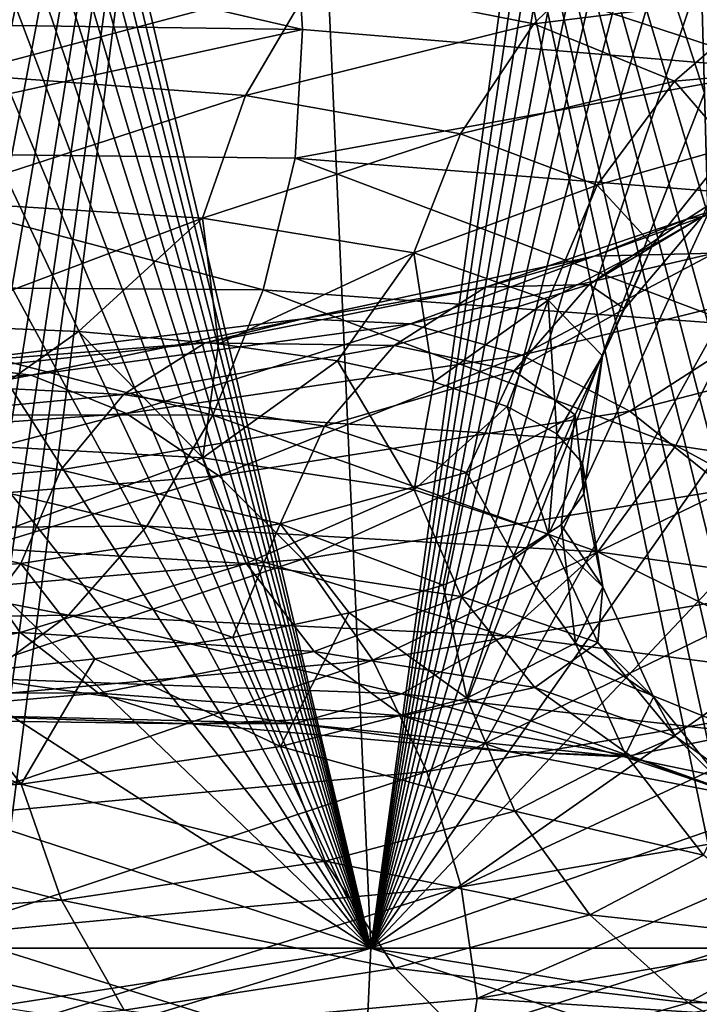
# Model space of a CAD drawing. Header units: metres. Extents: x -80 to 80, y -455 to 95.
# Tile 394 of 656: x 10.8 to 14.04, y -124.13 to -119.44. Entities that reach past the tile are written whole.
import ezdxf

# ---------------------------------------------------------------- set-up
doc = ezdxf.new("R2010")
doc.units = ezdxf.units.M
doc.layers.add('solid_501010_k_01_02', color=7, linetype='CONTINUOUS')

msp = doc.modelspace()

# ---------------------------------------------------------------- linework, layer by layer
at = {"layer": 'solid_501010_k_01_02'}
for points in [[(12.474264, -123.864563, 286.606049), (12.014874, -113.481277, 285.810364), (10.015372, -113.443024, 286.837616)], [(10.087071, -114.080177, 286.894684), (12.474264, -123.864563, 286.606049), (10.015372, -113.443024, 286.837616)], [(10.545766, -119.792274, 242.673111), (10.513866, -119.2164, 242.710083), (12.014874, -113.481277, 244.189621)], [(10.57466, -120.370193, 242.637543), (10.545766, -119.792274, 242.673111), (12.014874, -113.481277, 244.189621)], [(10.600509, -120.949341, 242.603409), (10.57466, -120.370193, 242.637543), (12.014874, -113.481277, 244.189621)], [(10.623288, -121.529381, 242.570755), (10.600509, -120.949341, 242.603409), (12.014874, -113.481277, 244.189621)], [(10.642992, -122.110916, 242.539536), (10.623288, -121.529381, 242.570755), (12.014874, -113.481277, 244.189621)], [(10.659605, -122.693962, 242.509781), (10.642992, -122.110916, 242.539536), (12.014874, -113.481277, 244.189621)], [(10.67311, -123.278519, 242.481476), (10.659605, -122.693962, 242.509781), (12.014874, -113.481277, 244.189621)], [(10.68349, -123.864563, 242.454666), (10.67311, -123.278519, 242.481476), (12.014874, -113.481277, 244.189621)], [(12.474264, -123.864563, 243.393936), (10.68349, -123.864563, 242.454666), (12.014874, -113.481277, 244.189621)], [(12.474264, -123.864563, 243.393936), (12.014874, -113.481277, 244.189621), (13.904234, -113.443024, 245.407639)], [(14.062771, -119.792374, 285.296356), (14.046706, -119.216408, 285.250244), (12.014874, -113.481277, 285.810364)], [(14.079141, -120.370369, 285.339172), (14.062771, -119.792374, 285.296356), (12.014874, -113.481277, 285.810364)], [(14.095774, -120.949554, 285.378632), (14.079141, -120.370369, 285.339172), (12.014874, -113.481277, 285.810364)], [(14.112659, -121.529602, 285.414673), (14.095774, -120.949554, 285.378632), (12.014874, -113.481277, 285.810364)], [(14.129828, -122.111122, 285.447357), (14.112659, -121.529602, 285.414673), (12.014874, -113.481277, 285.810364)], [(14.147285, -122.69413, 285.476624), (14.129828, -122.111122, 285.447357), (12.014874, -113.481277, 285.810364)], [(14.165023, -123.278618, 285.502472), (14.147285, -122.69413, 285.476624), (12.014874, -113.481277, 285.810364)], [(14.183041, -123.864563, 285.524872), (14.165023, -123.278618, 285.502472), (12.014874, -113.481277, 285.810364)], [(12.474264, -123.864563, 286.606049), (14.183041, -123.864563, 285.524872), (12.014874, -113.481277, 285.810364)], [(13.917809, -114.079773, 245.317047), (12.474264, -123.864563, 243.393936), (13.904234, -113.443024, 245.407639)], [(10.087071, -114.080177, 286.894684), (10.155237, -114.724991, 286.950684), (12.474264, -123.864563, 286.606049)], [(13.917809, -114.079773, 245.317047), (13.932208, -114.724182, 245.230072), (12.474264, -123.864563, 243.393936)], [(10.155237, -114.724991, 286.950684), (10.217353, -115.351547, 287.003357), (12.474264, -123.864563, 286.606049)], [(13.932208, -114.724182, 245.230072), (13.94676, -115.350784, 245.149933), (12.474264, -123.864563, 243.393936)], [(10.217353, -115.351547, 287.003357), (10.275908, -115.983047, 287.054688), (12.474264, -123.864563, 286.606049)], [(13.94676, -115.350784, 245.149933), (13.961946, -115.982361, 245.073547), (12.474264, -123.864563, 243.393936)], [(10.275908, -115.983047, 287.054688), (10.330911, -116.620941, 287.104797), (12.474264, -123.864563, 286.606049)], [(13.961946, -115.982361, 245.073547), (13.977846, -116.620369, 245.000839), (12.474264, -123.864563, 243.393936)], [(10.330911, -116.620941, 287.104797), (10.382277, -117.264206, 287.153503), (12.474264, -123.864563, 286.606049)], [(13.977846, -116.620369, 245.000839), (13.994356, -117.263756, 244.931976), (12.474264, -123.864563, 243.393936)], [(10.382277, -117.264206, 287.153503), (10.429925, -117.911507, 287.200653), (12.474264, -123.864563, 286.606049)], [(13.994356, -117.263756, 244.931976), (14.011361, -117.911171, 244.867126), (12.474264, -123.864563, 243.393936)], [(10.429925, -117.911507, 287.200653), (10.473793, -118.56179, 287.246094), (12.474264, -123.864563, 286.606049)], [(14.011361, -117.911171, 244.867126), (14.02878, -118.561554, 244.806396), (12.474264, -123.864563, 243.393936)], [(10.473793, -118.56179, 287.246094), (10.513866, -119.216393, 287.289917), (12.474264, -123.864563, 286.606049)], [(14.02878, -118.561554, 244.806396), (14.046701, -119.216232, 244.749771), (12.474264, -123.864563, 243.393936)], [(9.487865, -118.876236, 1145.769897), (9.507794, -119.453484, 1146.067139), (12.149113, -119.490662, 1144.124146)], [(12.113198, -118.91777, 1143.833008), (9.487865, -118.876236, 1145.769897), (12.149113, -119.490662, 1144.124146)], [(12.113198, -118.91777, 1143.833008), (12.149113, -119.490662, 1144.124146), (14.438313, -119.680077, 1141.794312)], [(14.391703, -119.112144, 1141.50769), (12.113198, -118.91777, 1143.833008), (14.438313, -119.680077, 1141.794312)], [(13.250185, -119.462997, 1133.97876), (12.199689, -119.255112, 1136.210938), (13.707212, -119.015816, 1133.997437)], [(13.250185, -119.462997, 1133.97876), (13.707212, -119.015816, 1133.997437), (14.399167, -119.320755, 1131.557007)], [(10.515847, -119.702347, 1138.203369), (10.800645, -119.131485, 1138.251465), (12.199689, -119.255112, 1136.210938)], [(10.513866, -119.216393, 287.289917), (10.545765, -119.792274, 287.326874), (12.474264, -123.864563, 286.606049)], [(14.046701, -119.216232, 244.749771), (14.062763, -119.792175, 244.703659), (12.474264, -123.864563, 243.393936)], [(11.878, -119.803612, 1136.21106), (10.515847, -119.702347, 1138.203369), (12.199689, -119.255112, 1136.210938)], [(11.878, -119.803612, 1136.21106), (12.199689, -119.255112, 1136.210938), (13.250185, -119.462997, 1133.97876)], [(13.919067, -119.735184, 1131.612427), (13.250185, -119.462997, 1133.97876), (14.399167, -119.320755, 1131.557007)], [(13.919067, -119.735184, 1131.612427), (14.399167, -119.320755, 1131.557007), (14.679201, -119.668854, 1129.042847)], [(12.149113, -119.490662, 1144.124146), (9.507794, -119.453484, 1146.067139), (9.488774, -120.072533, 1146.196167)], [(12.900796, -119.986473, 1134.031982), (11.878, -119.803612, 1136.21106), (13.250185, -119.462997, 1133.97876)], [(12.900796, -119.986473, 1134.031982), (13.250185, -119.462997, 1133.97876), (13.919067, -119.735184, 1131.612427)], [(12.149113, -119.490662, 1144.124146), (9.488774, -120.072533, 1146.196167), (12.114359, -120.102753, 1144.258911)], [(14.438313, -119.680077, 1141.794312), (12.149113, -119.490662, 1144.124146), (12.114359, -120.102753, 1144.258911)], [(14.189765, -120.048958, 1129.174561), (13.919067, -119.735184, 1131.612427), (14.679201, -119.668854, 1129.042847)], [(10.334263, -120.304344, 1138.258911), (10.515847, -119.702347, 1138.203369), (11.878, -119.803612, 1136.21106)], [(14.438313, -119.680077, 1141.794312), (12.114359, -120.102753, 1144.258911), (14.393081, -120.283546, 1141.932373)], [(13.552041, -120.231636, 1131.722046), (12.900796, -119.986473, 1134.031982), (13.919067, -119.735184, 1131.612427)], [(13.552041, -120.231636, 1131.722046), (13.919067, -119.735184, 1131.612427), (14.189765, -120.048958, 1129.174561)], [(11.672894, -120.389099, 1136.297363), (10.334263, -120.304344, 1138.258911), (11.878, -119.803612, 1136.21106)], [(10.545765, -119.792274, 287.326874), (10.57466, -120.370193, 287.362457), (12.474264, -123.864563, 286.606049)], [(11.672894, -120.389099, 1136.297363), (11.878, -119.803612, 1136.21106), (12.900796, -119.986473, 1134.031982)], [(14.062763, -119.792175, 244.703659), (14.079131, -120.370148, 244.660843), (12.474264, -123.864563, 243.393936)], [(12.678029, -120.553535, 1134.151978), (11.672894, -120.389099, 1136.297363), (12.900796, -119.986473, 1134.031982)], [(12.678029, -120.553535, 1134.151978), (12.900796, -119.986473, 1134.031982), (13.552041, -120.231636, 1131.722046)], [(13.815601, -120.517128, 1129.342407), (13.552041, -120.231636, 1131.722046), (14.189765, -120.048958, 1129.174561)], [(13.815601, -120.517128, 1129.342407), (14.189765, -120.048958, 1129.174561), (14.052933, -120.380074, 1126.729858)], [(13.978768, -120.393105, 1124.059204), (14.537649, -120.034874, 1126.521729), (14.534338, -120.207703, 1123.794189)], [(14.052933, -120.380074, 1126.729858), (14.537649, -120.034874, 1126.521729), (13.978768, -120.393105, 1124.059204)], [(9.488774, -120.072533, 1146.196167), (9.369064, -120.711769, 1146.201294), (11.961524, -120.729439, 1144.286011)], [(12.114359, -120.102753, 1144.258911), (9.488774, -120.072533, 1146.196167), (11.961524, -120.729439, 1144.286011)], [(12.114359, -120.102753, 1144.258911), (11.961524, -120.729439, 1144.286011), (14.211497, -120.894714, 1141.985962)], [(14.393081, -120.283546, 1141.932373), (12.114359, -120.102753, 1144.258911), (14.211497, -120.894714, 1141.985962)], [(13.318029, -120.778847, 1131.87793), (12.678029, -120.553535, 1134.151978), (13.552041, -120.231636, 1131.722046)], [(13.318029, -120.778847, 1131.87793), (13.552041, -120.231636, 1131.722046), (13.815601, -120.517128, 1129.342407)], [(13.537309, -120.569328, 1121.371094), (14.534338, -120.207703, 1123.794189), (14.108943, -120.555626, 1121.044678)], [(13.978768, -120.393105, 1124.059204), (14.534338, -120.207703, 1123.794189), (13.537309, -120.569328, 1121.371094)], [(11.672894, -120.389099, 1136.297363), (10.324965, -120.896645, 1138.349609), (10.334263, -120.304344, 1138.258911)], [(10.57466, -120.370193, 287.362457), (10.600509, -120.949341, 287.396606), (12.474264, -123.864563, 286.606049)], [(14.079131, -120.370148, 244.660843), (14.095765, -120.949341, 244.621399), (12.474264, -123.864563, 243.393936)], [(11.672894, -120.389099, 1136.297363), (11.082914, -120.928635, 1137.308105), (10.324965, -120.896645, 1138.349609)], [(11.672894, -120.389099, 1136.297363), (11.748943, -120.986465, 1136.201416), (11.082914, -120.928635, 1137.308105)], [(12.678029, -120.553535, 1134.151978), (11.748943, -120.986465, 1136.201416), (11.672894, -120.389099, 1136.297363)], [(13.01985, -120.717339, 1121.720215), (13.978768, -120.393105, 1124.059204), (13.537309, -120.569328, 1121.371094)], [(13.512686, -120.703789, 1124.341919), (13.978768, -120.393105, 1124.059204), (13.01985, -120.717339, 1121.720215)], [(13.512686, -120.703789, 1124.341919), (14.052933, -120.380074, 1126.729858), (13.978768, -120.393105, 1124.059204)], [(13.682377, -120.819504, 1126.956055), (14.052933, -120.380074, 1126.729858), (13.512686, -120.703789, 1124.341919)], [(13.682377, -120.819504, 1126.956055), (13.815601, -120.517128, 1129.342407), (14.052933, -120.380074, 1126.729858)], [(13.577038, -121.04361, 1129.535034), (13.318029, -120.778847, 1131.87793), (13.815601, -120.517128, 1129.342407)], [(13.577038, -121.04361, 1129.535034), (13.815601, -120.517128, 1129.342407), (13.682377, -120.819504, 1126.956055)], [(12.678029, -120.553535, 1134.151978), (12.315092, -121.067238, 1135.040649), (11.748943, -120.986465, 1136.201416)], [(12.678029, -120.553535, 1134.151978), (12.773996, -121.167656, 1133.839233), (12.315092, -121.067238, 1135.040649)], [(12.663548, -120.891647, 1118.72876), (14.108943, -120.555626, 1121.044678), (13.192983, -121.041161, 1118.354614)], [(13.537309, -120.569328, 1121.371094), (14.108943, -120.555626, 1121.044678), (12.663548, -120.891647, 1118.72876)], [(13.318029, -120.778847, 1131.87793), (12.773996, -121.167656, 1133.839233), (12.678029, -120.553535, 1134.151978)], [(14.108943, -120.555626, 1121.044678), (14.698807, -120.668854, 1120.758545), (13.192983, -121.041161, 1118.354614)], [(12.150475, -120.868652, 1119.140137), (13.537309, -120.569328, 1121.371094), (12.663548, -120.891647, 1118.72876)], [(13.01985, -120.717339, 1121.720215), (13.537309, -120.569328, 1121.371094), (12.150475, -120.868652, 1119.140137)], [(12.58574, -120.994896, 1122.073364), (13.512686, -120.703789, 1124.341919), (13.01985, -120.717339, 1121.720215)], [(13.156375, -121.114822, 1124.624756), (13.512686, -120.703789, 1124.341919), (12.58574, -120.994896, 1122.073364)], [(13.156375, -121.114822, 1124.624756), (13.682377, -120.819504, 1126.956055), (13.512686, -120.703789, 1124.341919)], [(13.192983, -121.041161, 1118.354614), (14.698807, -120.668854, 1120.758545), (13.706411, -121.307251, 1118.040527)], [(14.698807, -120.668854, 1120.758545), (15.270837, -120.901466, 1120.529907), (13.706411, -121.307251, 1118.040527)], [(9.369064, -120.711769, 1146.201294), (9.181308, -121.324295, 1146.071167), (11.721815, -121.326118, 1144.19043)], [(11.961524, -120.729439, 1144.286011), (9.369064, -120.711769, 1146.201294), (11.721815, -121.326118, 1144.19043)], [(11.686028, -120.981918, 1119.566162), (13.01985, -120.717339, 1121.720215), (12.150475, -120.868652, 1119.140137)], [(12.58574, -120.994896, 1122.073364), (13.01985, -120.717339, 1121.720215), (11.686028, -120.981918, 1119.566162)], [(11.961524, -120.729439, 1144.286011), (11.721815, -121.326118, 1144.19043), (13.926699, -121.471657, 1141.932251)], [(14.211497, -120.894714, 1141.985962), (11.961524, -120.729439, 1144.286011), (13.926699, -121.471657, 1141.932251)], [(13.318029, -120.778847, 1131.87793), (13.122833, -121.284851, 1132.602295), (12.773996, -121.167656, 1133.839233)], [(13.318029, -120.778847, 1131.87793), (13.359594, -121.415527, 1131.338013), (13.122833, -121.284851, 1132.602295)], [(13.577038, -121.04361, 1129.535034), (13.359594, -121.415527, 1131.338013), (13.318029, -120.778847, 1131.87793)], [(13.446115, -121.324959, 1127.185547), (13.682377, -120.819504, 1126.956055), (13.156375, -121.114822, 1124.624756)], [(13.446115, -121.324959, 1127.185547), (13.577038, -121.04361, 1129.535034), (13.682377, -120.819504, 1126.956055)], [(10.416515, -121.081139, 1117.157349), (12.150475, -120.868652, 1119.140137), (10.856369, -121.136963, 1116.671387)], [(11.686028, -120.981918, 1119.566162), (12.150475, -120.868652, 1119.140137), (10.416515, -121.081139, 1117.157349)], [(12.150475, -120.868652, 1119.140137), (12.663548, -120.891647, 1118.72876), (10.856369, -121.136963, 1116.671387)], [(10.856369, -121.136963, 1116.671387), (12.663548, -120.891647, 1118.72876), (11.310249, -121.318939, 1116.220215)], [(12.663548, -120.891647, 1118.72876), (13.192983, -121.041161, 1118.354614), (11.310249, -121.318939, 1116.220215)], [(14.211497, -120.894714, 1141.985962), (13.926699, -121.471657, 1141.932251), (15.730671, -121.744148, 1139.354126)], [(10.335642, -121.45665, 1138.676636), (10.324965, -120.896645, 1138.349609), (11.082914, -120.928635, 1137.308105)], [(11.674452, -121.529976, 1136.714478), (10.335642, -121.45665, 1138.676636), (11.082914, -120.928635, 1137.308105)], [(11.674452, -121.529976, 1136.714478), (11.082914, -120.928635, 1137.308105), (11.748943, -120.986465, 1136.201416)], [(13.706411, -121.307251, 1118.040527), (15.270837, -120.901466, 1120.529907), (14.17156, -121.680016, 1117.808472)], [(10.018348, -121.16333, 1117.650635), (11.686028, -120.981918, 1119.566162), (10.416515, -121.081139, 1117.157349)], [(11.296391, -121.228722, 1119.983521), (11.686028, -120.981918, 1119.566162), (10.018348, -121.16333, 1117.650635)], [(10.600509, -120.949341, 287.396606), (10.623288, -121.529373, 287.42926), (12.474264, -123.864563, 286.606049)], [(11.296391, -121.228722, 1119.983521), (12.58574, -120.994896, 1122.073364), (11.686028, -120.981918, 1119.566162)], [(11.674452, -121.529976, 1136.714478), (11.748943, -120.986465, 1136.201416), (12.315092, -121.067238, 1135.040649)], [(14.095765, -120.949341, 244.621399), (14.112654, -121.529404, 244.585342), (12.474264, -123.864563, 243.393936)], [(12.253872, -121.3787, 1122.409912), (12.58574, -120.994896, 1122.073364), (11.296391, -121.228722, 1119.983521)], [(12.253872, -121.3787, 1122.409912), (13.156375, -121.114822, 1124.624756), (12.58574, -120.994896, 1122.073364)], [(10.416515, -121.081139, 1117.157349), (10.856369, -121.136963, 1116.671387), (8.736578, -121.266716, 1114.927246)], [(11.310249, -121.318939, 1116.220215), (13.192983, -121.041161, 1118.354614), (11.750408, -121.61499, 1115.831177)], [(12.679721, -121.681915, 1134.567871), (11.674452, -121.529976, 1136.714478), (12.315092, -121.067238, 1135.040649)], [(13.192983, -121.041161, 1118.354614), (13.706411, -121.307251, 1118.040527), (11.750408, -121.61499, 1115.831177)], [(12.679721, -121.681915, 1134.567871), (12.315092, -121.067238, 1135.040649), (12.773996, -121.167656, 1133.839233)], [(13.577038, -121.04361, 1129.535034), (13.481756, -121.555473, 1130.062012), (13.359594, -121.415527, 1131.338013)], [(13.446115, -121.324959, 1127.185547), (13.488561, -121.700882, 1128.784912), (13.577038, -121.04361, 1129.535034)], [(13.577038, -121.04361, 1129.535034), (13.488561, -121.700882, 1128.784912), (13.481756, -121.555473, 1130.062012)], [(12.929195, -121.599533, 1124.890259), (13.156375, -121.114822, 1124.624756), (12.253872, -121.3787, 1122.409912)], [(12.929195, -121.599533, 1124.890259), (13.446115, -121.324959, 1127.185547), (13.156375, -121.114822, 1124.624756)], [(8.736578, -121.266716, 1114.927246), (10.856369, -121.136963, 1116.671387), (9.101835, -121.476303, 1114.412231)], [(10.856369, -121.136963, 1116.671387), (11.310249, -121.318939, 1116.220215), (9.101835, -121.476303, 1114.412231)], [(9.684315, -121.382637, 1118.124512), (11.296391, -121.228722, 1119.983521), (10.018348, -121.16333, 1117.650635)], [(12.679721, -121.681915, 1134.567871), (12.773996, -121.167656, 1133.839233), (13.122833, -121.284851, 1132.602295)], [(10.99852, -121.587257, 1120.369141), (11.296391, -121.228722, 1119.983521), (9.684315, -121.382637, 1118.124512)], [(10.99852, -121.587257, 1120.369141), (12.253872, -121.3787, 1122.409912), (11.296391, -121.228722, 1119.983521)], [(11.750408, -121.61499, 1115.831177), (13.706411, -121.307251, 1118.040527), (12.149178, -122.0131, 1115.530884)], [(13.706411, -121.307251, 1118.040527), (14.17156, -121.680016, 1117.808472), (12.149178, -122.0131, 1115.530884)], [(13.319806, -121.893967, 1132.292114), (12.679721, -121.681915, 1134.567871), (13.122833, -121.284851, 1132.602295)], [(13.319806, -121.893967, 1132.292114), (13.122833, -121.284851, 1132.602295), (13.359594, -121.415527, 1131.338013)], [(9.181308, -121.324295, 1146.071167), (8.935709, -121.871292, 1145.811646), (11.408257, -121.854912, 1143.976196)], [(9.101835, -121.476303, 1114.412231), (11.310249, -121.318939, 1116.220215), (9.456049, -121.797844, 1113.96106)], [(11.721815, -121.326118, 1144.19043), (9.181308, -121.324295, 1146.071167), (11.408257, -121.854912, 1143.976196)], [(11.310249, -121.318939, 1116.220215), (11.750408, -121.61499, 1115.831177), (9.456049, -121.797844, 1113.96106)], [(11.721815, -121.326118, 1144.19043), (11.408257, -121.854912, 1143.976196), (13.554161, -121.977684, 1141.773193)], [(13.926699, -121.471657, 1141.932251), (11.721815, -121.326118, 1144.19043), (13.554161, -121.977684, 1141.773193)], [(12.929195, -121.599533, 1124.890259), (13.155416, -121.994652, 1126.254028), (13.446115, -121.324959, 1127.185547)], [(13.446115, -121.324959, 1127.185547), (13.155416, -121.994652, 1126.254028), (13.37948, -121.848373, 1127.51355)], [(13.446115, -121.324959, 1127.185547), (13.37948, -121.848373, 1127.51355), (13.488561, -121.700882, 1128.784912)], [(9.428952, -121.718582, 1118.553223), (10.99852, -121.587257, 1120.369141), (9.684315, -121.382637, 1118.124512)], [(12.042276, -121.843544, 1122.709351), (12.253872, -121.3787, 1122.409912), (10.99852, -121.587257, 1120.369141)], [(12.042276, -121.843544, 1122.709351), (12.929195, -121.599533, 1124.890259), (12.253872, -121.3787, 1122.409912)], [(10.518444, -121.954224, 1139.019531), (10.335642, -121.45665, 1138.676636), (11.674452, -121.529976, 1136.714478)], [(13.319806, -121.893967, 1132.292114), (13.359594, -121.415527, 1131.338013), (13.481756, -121.555473, 1130.062012)], [(13.926699, -121.471657, 1141.932251), (13.554161, -121.977684, 1141.773193), (15.309876, -122.223396, 1139.258423)], [(15.730671, -121.744148, 1139.354126), (13.926699, -121.471657, 1141.932251), (15.309876, -122.223396, 1139.258423)], [(11.880934, -122.032806, 1137.025879), (10.518444, -121.954224, 1139.019531), (11.674452, -121.529976, 1136.714478)], [(10.623288, -121.529373, 287.42926), (10.642992, -122.110916, 287.460449), (12.474264, -123.864563, 286.606049)], [(11.880934, -122.032806, 1137.025879), (11.674452, -121.529976, 1136.714478), (12.679721, -121.681915, 1134.567871)], [(14.112654, -121.529404, 244.585342), (14.129829, -122.110954, 244.552658), (12.474264, -123.864563, 243.393936)], [(10.808601, -122.033669, 1120.699585), (10.99852, -121.587257, 1120.369141), (9.428952, -121.718582, 1118.553223)], [(10.808601, -122.033669, 1120.699585), (12.042276, -121.843544, 1122.709351), (10.99852, -121.587257, 1120.369141)], [(13.57885, -122.145081, 1129.94751), (13.319806, -121.893967, 1132.292114), (13.481756, -121.555473, 1130.062012)], [(13.57885, -122.145081, 1129.94751), (13.481756, -121.555473, 1130.062012), (13.488561, -121.700882, 1128.784912)], [(9.456049, -121.797844, 1113.96106), (11.750408, -121.61499, 1115.831177), (9.776956, -122.217529, 1113.60437)], [(11.750408, -121.61499, 1115.831177), (12.149178, -122.0131, 1115.530884), (9.776956, -122.217529, 1113.60437)], [(12.042276, -121.843544, 1122.709351), (12.817886, -122.135963, 1125.015381), (12.929195, -121.599533, 1124.890259)], [(12.929195, -121.599533, 1124.890259), (12.817886, -122.135963, 1125.015381), (13.155416, -121.994652, 1126.254028)], [(12.903982, -122.190849, 1134.84436), (11.880934, -122.032806, 1137.025879), (12.679721, -121.681915, 1134.567871)], [(12.149178, -122.0131, 1115.530884), (14.17156, -121.680016, 1117.808472), (12.483997, -122.49353, 1115.337158)], [(14.17156, -121.680016, 1117.808472), (14.562116, -122.141281, 1117.672241), (12.483997, -122.49353, 1115.337158)], [(12.903982, -122.190849, 1134.84436), (12.679721, -121.681915, 1134.567871), (13.319806, -121.893967, 1132.292114)], [(9.266137, -122.148529, 1118.911011), (10.808601, -122.033669, 1120.699585), (9.428952, -121.718582, 1118.553223)], [(13.57885, -122.145081, 1129.94751), (13.488561, -121.700882, 1128.784912), (13.37948, -121.848373, 1127.51355)], [(8.935709, -121.871292, 1145.811646), (8.642955, -122.315796, 1145.430298), (11.034497, -122.279762, 1143.648926)], [(11.408257, -121.854912, 1143.976196), (8.935709, -121.871292, 1145.811646), (11.034497, -122.279762, 1143.648926)], [(10.808601, -122.033669, 1120.699585), (11.817526, -122.386162, 1122.657715), (12.042276, -121.843544, 1122.709351)], [(11.408257, -121.854912, 1143.976196), (11.034497, -122.279762, 1143.648926), (13.110096, -122.377846, 1141.511719)], [(13.554161, -121.977684, 1141.773193), (11.408257, -121.854912, 1143.976196), (13.110096, -122.377846, 1141.511719)], [(12.042276, -121.843544, 1122.709351), (11.817526, -122.386162, 1122.657715), (12.370817, -122.267761, 1123.813477)], [(12.042276, -121.843544, 1122.709351), (12.370817, -122.267761, 1123.813477), (12.817886, -122.135963, 1125.015381)], [(13.447908, -122.412735, 1127.596069), (13.37948, -121.848373, 1127.51355), (13.155416, -121.994652, 1126.254028)], [(13.447908, -122.412735, 1127.596069), (13.57885, -122.145081, 1129.94751), (13.37948, -121.848373, 1127.51355)], [(13.555388, -122.409706, 1132.53125), (12.903982, -122.190849, 1134.84436), (13.319806, -121.893967, 1132.292114)], [(13.555388, -122.409706, 1132.53125), (13.319806, -121.893967, 1132.292114), (13.57885, -122.145081, 1129.94751)], [(10.804291, -122.361267, 1139.422119), (9.093748, -122.36956, 1141.216431), (10.518444, -121.954224, 1139.019531)], [(10.804291, -122.361267, 1139.422119), (10.518444, -121.954224, 1139.019531), (11.880934, -122.032806, 1137.025879)], [(9.776956, -122.217529, 1113.60437), (12.149178, -122.0131, 1115.530884), (10.0464, -122.714264, 1113.362915)], [(12.149178, -122.0131, 1115.530884), (12.483997, -122.49353, 1115.337158), (10.0464, -122.714264, 1113.362915)], [(12.930921, -122.673943, 1125.29895), (13.155416, -121.994652, 1126.254028), (12.817886, -122.135963, 1125.015381)], [(12.930921, -122.673943, 1125.29895), (13.447908, -122.412735, 1127.596069), (13.155416, -121.994652, 1126.254028)], [(13.554161, -121.977684, 1141.773193), (13.110096, -122.377846, 1141.511719), (14.80829, -122.594444, 1139.072876)], [(15.309876, -122.223396, 1139.258423), (13.554161, -121.977684, 1141.773193), (14.80829, -122.594444, 1139.072876)], [(9.266137, -122.148529, 1118.911011), (10.408108, -122.569572, 1120.508911), (10.808601, -122.033669, 1120.699585)], [(10.808601, -122.033669, 1120.699585), (10.408108, -122.569572, 1120.508911), (11.160691, -122.488014, 1121.55249)], [(12.203806, -122.451576, 1137.37915), (10.804291, -122.361267, 1139.422119), (11.880934, -122.032806, 1137.025879)], [(10.808601, -122.033669, 1120.699585), (11.160691, -122.488014, 1121.55249), (11.817526, -122.386162, 1122.657715)], [(12.203806, -122.451576, 1137.37915), (11.880934, -122.032806, 1137.025879), (12.903982, -122.190849, 1134.84436)], [(10.642992, -122.110916, 287.460449), (10.659606, -122.69397, 287.490234), (12.474264, -123.864563, 286.606049)], [(14.129829, -122.110954, 244.552658), (14.147292, -122.694, 244.523392), (12.474264, -123.864563, 243.393936)], [(12.930921, -122.673943, 1125.29895), (12.817886, -122.135963, 1125.015381), (12.370817, -122.267761, 1123.813477)], [(12.483997, -122.49353, 1115.337158), (14.562116, -122.141281, 1117.672241), (12.740299, -123.024353, 1115.253174)], [(14.562116, -122.141281, 1117.672241), (14.861082, -122.659851, 1117.63269), (12.740299, -123.024353, 1115.253174)], [(13.819013, -122.668098, 1130.147949), (13.57885, -122.145081, 1129.94751), (13.447908, -122.412735, 1127.596069)], [(13.819013, -122.668098, 1130.147949), (13.555388, -122.409706, 1132.53125), (13.57885, -122.145081, 1129.94751)], [(13.254657, -122.623024, 1135.143188), (12.203806, -122.451576, 1137.37915), (12.903982, -122.190849, 1134.84436)], [(13.254657, -122.623024, 1135.143188), (12.903982, -122.190849, 1134.84436), (13.555388, -122.409706, 1132.53125)], [(11.034497, -122.279762, 1143.648926), (8.642955, -122.315796, 1145.430298), (10.621606, -122.580544, 1143.228882)], [(11.034497, -122.279762, 1143.648926), (10.621606, -122.580544, 1143.228882), (12.619539, -122.65329, 1141.164551)], [(13.110096, -122.377846, 1141.511719), (11.034497, -122.279762, 1143.648926), (12.619539, -122.65329, 1141.164551)], [(12.043883, -122.905251, 1123.116333), (12.370817, -122.267761, 1123.813477), (11.817526, -122.386162, 1122.657715)], [(12.043883, -122.905251, 1123.116333), (12.930921, -122.673943, 1125.29895), (12.370817, -122.267761, 1123.813477)], [(9.408045, -122.644501, 1141.711182), (9.093748, -122.36956, 1141.216431), (10.804291, -122.361267, 1139.422119)], [(11.177707, -122.650902, 1139.861328), (9.408045, -122.644501, 1141.711182), (10.804291, -122.361267, 1139.422119)], [(11.177707, -122.650902, 1139.861328), (10.804291, -122.361267, 1139.422119), (12.203806, -122.451576, 1137.37915)], [(12.043883, -122.905251, 1123.116333), (11.817526, -122.386162, 1122.657715), (11.160691, -122.488014, 1121.55249)], [(13.110096, -122.377846, 1141.511719), (12.619539, -122.65329, 1141.164551), (14.25419, -122.839928, 1138.809692)], [(14.80829, -122.594444, 1139.072876), (13.110096, -122.377846, 1141.511719), (14.25419, -122.839928, 1138.809692)], [(13.685756, -122.943298, 1127.75769), (13.447908, -122.412735, 1127.596069), (12.930921, -122.673943, 1125.29895)], [(13.923765, -122.856575, 1132.771973), (13.254657, -122.623024, 1135.143188), (13.555388, -122.409706, 1132.53125)], [(13.685756, -122.943298, 1127.75769), (13.819013, -122.668098, 1130.147949), (13.447908, -122.412735, 1127.596069)], [(13.923765, -122.856575, 1132.771973), (13.555388, -122.409706, 1132.53125), (13.819013, -122.668098, 1130.147949)], [(10.810043, -123.083664, 1121.105347), (11.160691, -122.488014, 1121.55249), (10.408108, -122.569572, 1120.508911)], [(10.810043, -123.083664, 1121.105347), (12.043883, -122.905251, 1123.116333), (11.160691, -122.488014, 1121.55249)], [(12.625592, -122.758781, 1137.75415), (11.177707, -122.650902, 1139.861328), (12.203806, -122.451576, 1137.37915)], [(12.625592, -122.758781, 1137.75415), (12.203806, -122.451576, 1137.37915), (13.254657, -122.623024, 1135.143188)], [(10.0464, -122.714264, 1113.362915), (12.483997, -122.49353, 1115.337158), (10.252657, -123.255554, 1113.24231)], [(12.483997, -122.49353, 1115.337158), (12.740299, -123.024353, 1115.253174), (10.252657, -123.255554, 1113.24231)], [(10.810043, -123.083664, 1121.105347), (10.408108, -122.569572, 1120.508911), (9.569201, -122.627243, 1119.537842)], [(10.621606, -122.580544, 1143.228882), (10.195547, -122.747696, 1142.745972), (12.113339, -122.795799, 1140.756958)], [(12.619539, -122.65329, 1141.164551), (10.621606, -122.580544, 1143.228882), (12.113339, -122.795799, 1140.756958)], [(9.267373, -123.18811, 1119.315918), (10.810043, -123.083664, 1121.105347), (9.569201, -122.627243, 1119.537842)], [(13.712762, -122.950172, 1135.447144), (12.625592, -122.758781, 1137.75415), (13.254657, -122.623024, 1135.143188)], [(13.712762, -122.950172, 1135.447144), (13.254657, -122.623024, 1135.143188), (13.923765, -122.856575, 1132.771973)], [(9.78237, -122.772003, 1142.230225), (9.408045, -122.644501, 1141.711182), (11.177707, -122.650902, 1139.861328)], [(11.622442, -122.797546, 1140.314331), (9.78237, -122.772003, 1142.230225), (11.177707, -122.650902, 1139.861328)], [(11.622442, -122.797546, 1140.314331), (11.177707, -122.650902, 1139.861328), (12.625592, -122.758781, 1137.75415)], [(13.159624, -123.212082, 1125.422729), (12.930921, -122.673943, 1125.29895), (12.043883, -122.905251, 1123.116333)], [(12.619539, -122.65329, 1141.164551), (12.113339, -122.795799, 1140.756958), (13.68242, -122.953262, 1138.489014)], [(14.25419, -122.839928, 1138.809692), (12.619539, -122.65329, 1141.164551), (13.68242, -122.953262, 1138.489014)], [(12.740299, -123.024353, 1115.253174), (14.861082, -122.659851, 1117.63269), (12.904208, -123.573044, 1115.281372)], [(14.861082, -122.659851, 1117.63269), (15.052275, -123.203728, 1117.689941), (12.904208, -123.573044, 1115.281372)], [(13.159624, -123.212082, 1125.422729), (13.685756, -122.943298, 1127.75769), (12.930921, -122.673943, 1125.29895)], [(14.194554, -123.130554, 1130.328613), (13.819013, -122.668098, 1130.147949), (13.685756, -122.943298, 1127.75769)], [(14.194554, -123.130554, 1130.328613), (13.923765, -122.856575, 1132.771973), (13.819013, -122.668098, 1130.147949)], [(10.659606, -122.69397, 287.490234), (10.67311, -123.278519, 287.518524), (12.474264, -123.864563, 286.606049)], [(14.147292, -122.694, 244.523392), (14.165039, -123.278542, 244.497543), (12.474264, -123.864563, 243.393936)], [(10.195547, -122.747696, 1142.745972), (9.78237, -122.772003, 1142.230225), (11.622442, -122.797546, 1140.314331)], [(12.113339, -122.795799, 1140.756958), (10.195547, -122.747696, 1142.745972), (11.622442, -122.797546, 1140.314331)], [(13.127936, -122.928215, 1138.130737), (11.622442, -122.797546, 1140.314331), (12.625592, -122.758781, 1137.75415)], [(13.127936, -122.928215, 1138.130737), (12.625592, -122.758781, 1137.75415), (13.712762, -122.950172, 1135.447144)], [(12.113339, -122.795799, 1140.756958), (11.622442, -122.797546, 1140.314331), (13.127936, -122.928215, 1138.130737)], [(13.68242, -122.953262, 1138.489014), (12.113339, -122.795799, 1140.756958), (13.127936, -122.928215, 1138.130737)], [(14.25419, -122.839928, 1138.809692), (13.68242, -122.953262, 1138.489014), (14.860592, -123.200745, 1136.004517)], [(14.404997, -123.205528, 1133.000244), (13.712762, -122.950172, 1135.447144), (13.923765, -122.856575, 1132.771973)], [(14.404997, -123.205528, 1133.000244), (13.923765, -122.856575, 1132.771973), (14.194554, -123.130554, 1130.328613)], [(12.256898, -123.450745, 1123.204346), (12.043883, -122.905251, 1123.116333), (10.810043, -123.083664, 1121.105347)], [(12.256898, -123.450745, 1123.204346), (13.159624, -123.212082, 1125.422729), (12.043883, -122.905251, 1123.116333)], [(14.258362, -123.145416, 1135.739258), (13.127936, -122.928215, 1138.130737), (13.712762, -122.950172, 1135.447144)], [(13.68242, -122.953262, 1138.489014), (13.127936, -122.928215, 1138.130737), (14.258362, -123.145416, 1135.739258)], [(14.057676, -123.421761, 1127.878052), (13.685756, -122.943298, 1127.75769), (13.159624, -123.212082, 1125.422729)], [(14.860592, -123.200745, 1136.004517), (13.68242, -122.953262, 1138.489014), (14.258362, -123.145416, 1135.739258)], [(14.057676, -123.421761, 1127.878052), (14.194554, -123.130554, 1130.328613), (13.685756, -122.943298, 1127.75769)], [(14.258362, -123.145416, 1135.739258), (13.712762, -122.950172, 1135.447144), (14.404997, -123.205528, 1133.000244)], [(10.252657, -123.255554, 1113.24231), (12.740299, -123.024353, 1115.253174), (10.384561, -123.808372, 1113.246704)], [(12.740299, -123.024353, 1115.253174), (12.904208, -123.573044, 1115.281372), (10.384561, -123.808372, 1113.246704)], [(11.001236, -123.63607, 1121.160889), (10.810043, -123.083664, 1121.105347), (9.267373, -123.18811, 1119.315918)], [(11.001236, -123.63607, 1121.160889), (12.256898, -123.450745, 1123.204346), (10.810043, -123.083664, 1121.105347)], [(9.431281, -123.746735, 1119.343262), (11.001236, -123.63607, 1121.160889), (9.267373, -123.18811, 1119.315918)], [(13.517247, -123.706505, 1125.484253), (13.159624, -123.212082, 1125.422729), (12.256898, -123.450745, 1123.204346)], [(12.904208, -123.573044, 1115.281372), (15.052275, -123.203728, 1117.689941), (12.981009, -124.104416, 1115.442871)], [(15.052275, -123.203728, 1117.689941), (15.138708, -123.736511, 1117.869629), (12.981009, -124.104416, 1115.442871)], [(13.517247, -123.706505, 1125.484253), (14.057676, -123.421761, 1127.878052), (13.159624, -123.212082, 1125.422729)], [(10.67311, -123.278519, 287.518524), (10.683491, -123.864563, 287.545319), (12.474264, -123.864563, 286.606049)], [(14.165039, -123.278542, 244.497543), (14.183065, -123.864563, 244.475143), (12.474264, -123.864563, 243.393936)], [(14.543535, -123.817329, 1127.949463), (14.057676, -123.421761, 1127.878052), (13.517247, -123.706505, 1125.484253)], [(12.589989, -123.960587, 1123.210571), (12.256898, -123.450745, 1123.204346), (11.001236, -123.63607, 1121.160889)], [(12.589989, -123.960587, 1123.210571), (13.517247, -123.706505, 1125.484253), (12.256898, -123.450745, 1123.204346)], [(10.384561, -123.808372, 1113.246704), (12.904208, -123.573044, 1115.281372), (10.45209, -124.338379, 1113.395508)], [(12.904208, -123.573044, 1115.281372), (12.981009, -124.104416, 1115.442871), (10.45209, -124.338379, 1113.395508)], [(11.300202, -124.160309, 1121.116577), (11.001236, -123.63607, 1121.160889), (9.431281, -123.746735, 1119.343262)], [(11.300202, -124.160309, 1121.116577), (12.589989, -123.960587, 1123.210571), (11.001236, -123.63607, 1121.160889)], [(13.984427, -124.125534, 1125.479248), (13.517247, -123.706505, 1125.484253), (12.589989, -123.960587, 1123.210571)], [(13.984427, -124.125534, 1125.479248), (14.543535, -123.817329, 1127.949463), (13.517247, -123.706505, 1125.484253)], [(9.687583, -124.283905, 1119.254761), (11.300202, -124.160309, 1121.116577), (9.431281, -123.746735, 1119.343262)], [(12.981009, -124.104416, 1115.442871), (15.138708, -123.736511, 1117.869629), (15.053718, -124.236046, 1118.088867)], [(15.12219, -124.100693, 1127.965088), (14.543535, -123.817329, 1127.949463), (13.984427, -124.125534, 1125.479248)], [(10.662321, -124.419449, 287.497955), (12.44829, -124.419724, 286.561066), (12.474264, -123.864563, 286.606049)], [(10.681751, -124.143768, 287.53894), (10.662321, -124.419449, 287.497955), (12.474264, -123.864563, 286.606049)], [(12.44829, -124.419724, 243.438934), (10.681751, -124.143768, 242.461044), (10.68349, -123.864563, 242.454666)], [(10.681751, -124.143768, 287.53894), (12.474264, -123.864563, 286.606049), (10.683491, -123.864563, 287.545319)], [(12.44829, -124.419724, 243.438934), (10.68349, -123.864563, 242.454666), (12.474264, -123.864563, 243.393936)], [(14.152637, -124.419449, 244.517181), (12.44829, -124.419724, 243.438934), (12.474264, -123.864563, 243.393936)], [(12.44829, -124.419724, 286.561066), (14.183041, -123.864563, 285.524872), (12.474264, -123.864563, 286.606049)], [(12.44829, -124.419724, 286.561066), (14.178429, -124.143768, 285.520142), (14.183041, -123.864563, 285.524872)], [(14.178427, -124.143768, 244.479858), (12.474264, -123.864563, 243.393936), (14.183065, -123.864563, 244.475143)], [(14.178427, -124.143768, 244.479858), (14.152637, -124.419449, 244.517181), (12.474264, -123.864563, 243.393936)], [(13.025122, -124.402245, 1123.133301), (12.589989, -123.960587, 1123.210571), (11.300202, -124.160309, 1121.116577)], [(13.025122, -124.402245, 1123.133301), (13.984427, -124.125534, 1125.479248), (12.589989, -123.960587, 1123.210571)], [(10.45209, -124.338379, 1113.395508), (12.981009, -124.104416, 1115.442871), (12.905444, -124.591301, 1115.677979)], [(12.981009, -124.104416, 1115.442871), (15.053718, -124.236046, 1118.088867), (12.905444, -124.591301, 1115.677979)], [(14.540836, -124.439026, 1125.403931), (13.984427, -124.125534, 1125.479248), (13.025122, -124.402245, 1123.133301)], [(14.540836, -124.439026, 1125.403931), (15.12219, -124.100693, 1127.965088), (13.984427, -124.125534, 1125.479248)]]:
    msp.add_3dface(points, dxfattribs=at)

doc.saveas('drawing.dxf')
